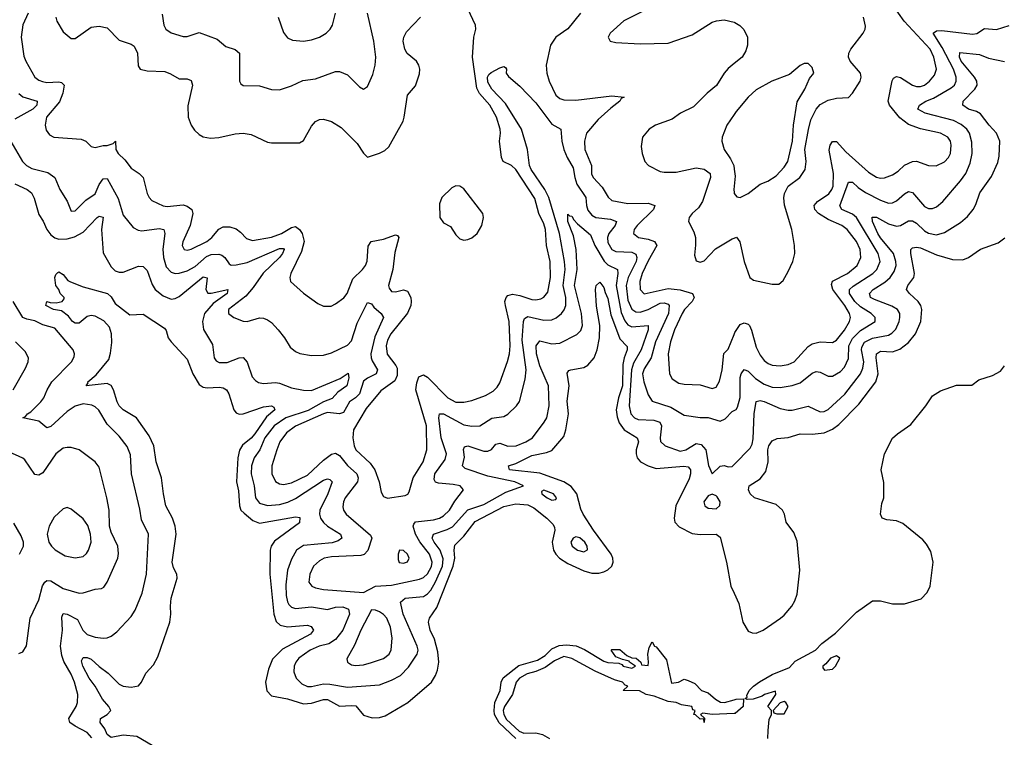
# Model space of a CAD drawing. Header units: inches. Extents: x 1694797 to 1849917, y 907313 to 1017959.
# Tile 783 of 834: x 1836434 to 1841348, y 974116 to 977697. Entities that reach past the tile are written whole.
import ezdxf

# ---------------------------------------------------------------- set-up
doc = ezdxf.new("R2010")
doc.units = ezdxf.units.IN
doc.header["$MEASUREMENT"] = 0
doc.layers.add('B8937', color=7, linetype='Continuous')
doc.layers.add('B8947', color=7, linetype='Continuous')

msp = doc.modelspace()

# ---------------------------------------------------------------- linework, layer by layer
at = {"layer": 'B8937', "color": 5}
for points, elevation in [([(1836476.7, 977730), (1836450, 977671.6), (1836440.8, 977610), (1836455.1, 977515.1), (1836464.3, 977490), (1836510, 977410.2), (1836530, 977395.1), (1836548.2, 977388.2), (1836570, 977384.3), (1836630, 977386.9), (1836643.2, 977383.2), (1836655, 977370), (1836649.3, 977330), (1836632.3, 977287.7), (1836567.6, 977210), (1836560.7, 977170), (1836566.3, 977146.3), (1836582, 977122), (1836604, 977110), (1836741.3, 977101.3), (1836763.7, 977090), (1836790, 977064.2), (1836810, 977059), (1836850, 977068.8), (1836871, 977069), (1836901.2, 977078.8), (1836912, 977090), (1836913.4, 977050), (1836925.2, 977030), (1836958.2, 976998.2), (1836990, 976955.6), (1837030.3, 976930), (1837049.5, 976909.5), (1837070.2, 976830), (1837079.7, 976810), (1837093.9, 976793.9), (1837150, 976767.6), (1837170, 976765.2), (1837250, 976772.2), (1837270, 976766), (1837292.9, 976750), (1837298, 976730), (1837285.4, 976670), (1837248.6, 976588.6), (1837245.1, 976570), (1837255.5, 976550), (1837270, 976546), (1837290, 976551.7), (1837368.7, 976590), (1837393.2, 976610), (1837428.4, 976651.6), (1837450, 976662.7), (1837483.2, 976663.2), (1837513.9, 976653.9), (1837536.7, 976636.7), (1837565.3, 976605.3), (1837595.6, 976595.6), (1837690, 976611), (1837741.1, 976630), (1837790, 976660.1), (1837810, 976664.3), (1837830, 976650.2), (1837844, 976630), (1837852.9, 976590), (1837840.2, 976539.8), (1837788, 976430), (1837782.3, 976410), (1837785.3, 976390), (1837850, 976332.9), (1837921.2, 976281.2), (1837950, 976267.9), (1837987.8, 976267.8), (1838010, 976278.2), (1838051, 976309), (1838068.7, 976330), (1838095.9, 976404.1), (1838145, 976450), (1838159.6, 976470), (1838167.6, 976492.4), (1838173.1, 976566.9), (1838188.7, 976590), (1838250, 976601), (1838310, 976622.8), (1838319.4, 976619.4), (1838326.3, 976610), (1838305.6, 976534.4), (1838295.7, 976450), (1838275, 976370), (1838277.2, 976357.2), (1838290, 976340.9), (1838310, 976339.5), (1838350, 976348.8), (1838370, 976341.6), (1838385.7, 976310), (1838388.5, 976290), (1838386.9, 976270), (1838370, 976232.5), (1838286.3, 976130), (1838270, 976098.2), (1838262.7, 976070), (1838267.4, 976027.4), (1838311.4, 975971.5), (1838317.3, 975957.3), (1838318.7, 975921.3), (1838305.8, 975894.2), (1838235.6, 975844.4), (1838163.1, 975756.9), (1838099.7, 975650), (1838096.3, 975610), (1838102.5, 975570), (1838111.7, 975550), (1838183.8, 975483.8), (1838207.2, 975450), (1838228.1, 975390), (1838238.7, 975338.7), (1838250, 975318), (1838270, 975308.7), (1838357.1, 975322.9), (1838371.4, 975328.6), (1838378.6, 975341.4), (1838397.5, 975410), (1838446.9, 975490), (1838465.9, 975550), (1838463.7, 975670), (1838411.4, 975850), (1838415.3, 975884.7), (1838426.2, 975913.8), (1838450, 975924.3), (1838470, 975912.7), (1838570, 975809.1), (1838610, 975788.2), (1838650, 975788), (1838690, 975795.8), (1838758.8, 975821.2), (1838797.1, 975842.9), (1838817.3, 975862.7), (1838830, 975885.3), (1838869.1, 975990.9), (1838878.6, 976030), (1838881.6, 976070), (1838877.2, 976190), (1838857.9, 976270), (1838855.4, 976290), (1838861.3, 976310), (1838870, 976319.8), (1838892.9, 976327.1), (1838930, 976320.7), (1838990, 976299.9), (1839010, 976298.5), (1839035.7, 976304.3), (1839050, 976311.9), (1839070, 976337.4), (1839082.6, 976410), (1839080.8, 976490), (1839064.1, 976570), (1839058.1, 976650), (1839050, 976677.7), (1839025, 976730), (1839005.2, 976805.2), (1838910, 976949.3), (1838889.3, 976969.3), (1838846.9, 976990), (1838838.1, 977010), (1838828.2, 977090), (1838834.2, 977130), (1838832.3, 977150), (1838813.4, 977210), (1838779.9, 977270), (1838728.8, 977328.8), (1838715.4, 977355.4), (1838693.7, 977510), (1838701.4, 977610), (1838710.3, 977650), (1838708.5, 977670), (1838671.3, 977751.3)], 580), ([(1839565.2, 977750), (1839450, 977691.1), (1839381.7, 977630), (1839370.4, 977610), (1839380.7, 977590), (1839410, 977583.2), (1839530, 977576.8), (1839670, 977580.6), (1839790, 977621.3), (1839890, 977683.9), (1839911.7, 977691.7), (1839950, 977696.5), (1840000, 977684)], 620), ([(1836613.8, 977710), (1836619.3, 977690), (1836650, 977636.5), (1836690, 977603.2), (1836710, 977603.2), (1836790, 977659), (1836830, 977664.1), (1836870, 977656.6), (1836930, 977595.5), (1836990, 977575.4), (1837005.1, 977565.1), (1837022.6, 977530), (1837026, 977466), (1837034.8, 977450), (1837070, 977441.2), (1837157.9, 977437.9), (1837187.2, 977427.2), (1837230, 977402.4), (1837270, 977401.3), (1837290, 977394), (1837295.8, 977370), (1837273.7, 977266.4), (1837275, 977210), (1837290.1, 977170.1), (1837306.3, 977146.3), (1837330, 977123.6), (1837350, 977112.4), (1837385.6, 977105.6), (1837428.4, 977108.4), (1837510, 977127), (1837550, 977131.2), (1837590, 977124.4), (1837670, 977086), (1837690, 977081.7), (1837830, 977081.7), (1837850, 977094.9), (1837890, 977166.3), (1837910, 977189.2), (1837930, 977199.3), (1837950, 977200.2), (1837990, 977189.2), (1838038.9, 977158.9), (1838118.3, 977078.3), (1838150, 977030.7), (1838170, 977010.7), (1838230, 977030.4), (1838256.3, 977043.7), (1838276.8, 977063.2), (1838347.1, 977190), (1838353.6, 977210), (1838370, 977321), (1838410, 977366.8), (1838430, 977426), (1838431.8, 977450), (1838426.6, 977470), (1838414.3, 977490), (1838367.5, 977527.5), (1838355.4, 977550), (1838348.5, 977590), (1838351.6, 977610), (1838364.3, 977635.7), (1838434.8, 977710)], 620), ([(1837144.8, 977724.8), (1837153.2, 977670), (1837162.9, 977650), (1837190, 977631.9), (1837250, 977612.8), (1837270, 977612.7), (1837330, 977633.2), (1837420, 977600), (1837462.7, 977562.7), (1837508.5, 977548.5), (1837530.2, 977530.2), (1837530.4, 977390.4), (1837537.1, 977377.1), (1837550, 977368.5), (1837630, 977366.7), (1837690, 977348.9), (1837730, 977346.3), (1837790, 977366.7), (1837846.3, 977393.7), (1837910, 977401.3), (1838010, 977439), (1838030, 977438.3), (1838070, 977421.1), (1838130, 977362), (1838150, 977350.7), (1838170, 977364), (1838196.6, 977423.4), (1838208, 977470), (1838211.4, 977510), (1838202.2, 977590), (1838169.1, 977730)], 640), ([(1837724.2, 977710), (1837750, 977633.4), (1837770, 977605.7), (1837795.5, 977595.5), (1837850, 977589.2), (1837890, 977596.5), (1837930, 977610.2), (1837964.2, 977630), (1837983.5, 977650), (1837995.1, 977670), (1838009.8, 977730)], 660), ([(1839233.3, 977730), (1839170, 977652.2), (1839110.1, 977609.9), (1839082.5, 977570), (1839061.5, 977470), (1839065.1, 977430), (1839077.1, 977390), (1839110, 977320.7), (1839130, 977303.9), (1839150, 977297), (1839210, 977295.7), (1839390, 977317), (1839450.4, 977310), (1839436.7, 977303.3), (1839428.7, 977290), (1839384, 977256), (1839321.7, 977198.3), (1839262.2, 977130), (1839252.2, 977090), (1839255.2, 977050), (1839287.6, 976970), (1839288.4, 976928.4), (1839296.1, 976910), (1839341.4, 976861.4), (1839370.5, 976810.5), (1839390, 976794.6), (1839470, 976779.5), (1839570, 976781.1), (1839604.2, 976770), (1839597.4, 976750), (1839516.4, 976670), (1839501.6, 976650), (1839497.8, 976630), (1839522, 976610), (1839570, 976601.8), (1839602.7, 976590), (1839613.6, 976570), (1839570, 976493.5), (1839541.3, 976430), (1839528.9, 976390), (1839530.1, 976350.1), (1839550, 976329.4), (1839670, 976355.4), (1839730, 976349.1), (1839791.6, 976330), (1839800.1, 976310), (1839789.6, 976290), (1839751.6, 976250), (1839739.9, 976230), (1839702.5, 976150), (1839682.2, 976090), (1839671.3, 976030), (1839677.5, 975930), (1839690, 975905.2), (1839723.6, 975883.6), (1839750, 975877.8), (1839830, 975874), (1839890, 975856.2), (1839910, 975862.7), (1839926.3, 975893.7), (1839940.7, 975950), (1839948.3, 976031.7), (1839970, 976053.4), (1840000, 976126)], 580), ([(1836390, 977088.4), (1836448.3, 976990), (1836468.5, 976968.5), (1836494.4, 976954.4), (1836574.9, 976934.9), (1836609.2, 976910), (1836633.4, 976850), (1836671, 976791), (1836690, 976741.3), (1836710, 976743.2), (1836764.5, 976795.5), (1836810, 976827.7), (1836830, 976874), (1836850, 976903.6), (1836870, 976903.7), (1836924.7, 976804.7), (1836950, 976720.9), (1837000.3, 976660.3), (1837025.8, 976645.8), (1837042.9, 976642.9), (1837130, 976655.1), (1837152.6, 976650), (1837157.8, 976630), (1837148.4, 976551.6), (1837150.9, 976510), (1837164.3, 976464.3), (1837190, 976436.6), (1837210, 976430.7), (1837230, 976431.7), (1837270, 976443.3), (1837310, 976465.8), (1837365.6, 976514.4), (1837390, 976524.5), (1837427.3, 976527.3), (1837442.4, 976522.4), (1837458.3, 976510), (1837478.6, 976478.6), (1837490, 976472.4), (1837513.5, 976473.5), (1837570, 976485.4), (1837730, 976554.5), (1837750, 976555.6), (1837753.9, 976550), (1837746.3, 976530), (1837731.4, 976510), (1837648.5, 976431.5), (1837599.5, 976360.5), (1837562.8, 976317.2), (1837475.8, 976250), (1837476, 976230), (1837502.4, 976210), (1837550, 976192.3), (1837570, 976190.2), (1837630, 976209.2), (1837650, 976208.1), (1837670, 976199.1), (1837690, 976185.5), (1837723.6, 976150), (1837755.3, 976110), (1837783.2, 976063.2), (1837810, 976040.3), (1837831.5, 976031.5), (1837890, 976021.7), (1837950, 976022.7), (1837990, 976035.2), (1838070, 976072.6), (1838090, 976094.9), (1838117.6, 976182.4), (1838170, 976284.9), (1838190, 976278.4), (1838201.8, 976261.8), (1838238.3, 976230), (1838249.2, 976210), (1838206.3, 976113.7), (1838187.3, 976030), (1838187.7, 976010), (1838193.8, 975993.8), (1838220.4, 975950), (1838212.6, 975930), (1838170, 975908), (1838150, 975892.3), (1838129.6, 975830), (1838110.3, 975809.7), (1838080.4, 975790), (1838050, 975735.8), (1838030, 975729.6), (1837970, 975735.8), (1837950, 975730.3), (1837811.1, 975668.9), (1837764.9, 975635.1), (1837732.9, 975590), (1837716.8, 975550), (1837692.9, 975470), (1837693.1, 975430), (1837710, 975391.6), (1837730, 975379.8), (1837750, 975377.3), (1837790, 975384.8), (1837870, 975423.4), (1837950, 975498.2), (1837990, 975528.1), (1838010, 975533.3), (1838030, 975522.4), (1838070, 975471.8), (1838117.4, 975430), (1838123.4, 975410), (1838119.6, 975390), (1838058.4, 975310), (1838049.5, 975290), (1838046.4, 975266.4), (1838049.4, 975250), (1838062.6, 975230), (1838184.9, 975124.9), (1838190.8, 975110), (1838172.3, 975047.7), (1838152.9, 975027.1), (1838137.1, 975022.9), (1837990, 975017.1), (1837953.7, 975010), (1837930, 974997), (1837900.9, 974970), (1837881.9, 974930), (1837877.2, 974890), (1837891.8, 974870), (1837910, 974861.6), (1837950, 974853.6), (1838150, 974838.9), (1838209.3, 974870.7), (1838290, 974875.5), (1838430, 974904.7), (1838450, 974913.6), (1838470, 974931.2), (1838490, 974968.6), (1838493.1, 974990), (1838480.1, 975030), (1838431.6, 975091.6), (1838409.6, 975130), (1838397.4, 975170), (1838400.9, 975179.1), (1838410, 975190.9), (1838499.8, 975200.2), (1838530, 975209.3), (1838550, 975220.8), (1838579.4, 975250), (1838605.8, 975294.2), (1838648.2, 975350), (1838631.6, 975370), (1838597.8, 975377.8), (1838524, 975384), (1838508.9, 975388.9), (1838502.5, 975402.5), (1838506.2, 975430), (1838557.8, 975502.2), (1838564.8, 975530), (1838537.9, 975610), (1838525.6, 975710), (1838529.8, 975730), (1838550, 975729.4), (1838650, 975675.1), (1838690, 975667.8), (1838730, 975670.8), (1838790, 975709), (1838850, 975716), (1838870, 975729.1), (1838912.9, 975770), (1838928.2, 975791.8), (1838957.5, 975902.5), (1838961, 975950), (1838942.1, 976097.9), (1838948.7, 976191.3), (1838953.6, 976206.4), (1838970, 976215), (1839050, 976198.1), (1839090, 976199.1), (1839111.3, 976208.7), (1839138.8, 976230), (1839151.7, 976248.3), (1839159, 976270), (1839159.9, 976310), (1839146.5, 976370), (1839155.7, 976450), (1839152.7, 976490), (1839127.7, 976630), (1839074.6, 976810), (1839055.4, 976850), (1838987.5, 976950), (1838978.7, 976970), (1838968.7, 977048.7), (1838937.7, 977150), (1838859.2, 977279.2), (1838790.7, 977350), (1838770, 977384.7), (1838768.5, 977410), (1838776, 977424), (1838786.3, 977433.7), (1838830, 977456.5), (1838850, 977463), (1838858.7, 977458.7), (1838863, 977450), (1838862.4, 977430), (1838873, 977413), (1838930, 977365.3), (1839010, 977281.3), (1839090, 977174.9), (1839134.6, 977150), (1839139.5, 977090), (1839149.5, 977050), (1839166.4, 977010), (1839197, 976957), (1839203.9, 976910), (1839215.4, 976875.4), (1839259.5, 976810), (1839262.2, 976770), (1839270, 976745.6), (1839290, 976721), (1839310, 976709.6), (1839382.2, 976702.2), (1839412.1, 976690), (1839406.8, 976670), (1839374.5, 976630), (1839367.4, 976610), (1839370, 976584.9), (1839389.6, 976550), (1839410, 976539.6), (1839490, 976536), (1839510, 976526.5), (1839515, 976510), (1839511, 976490), (1839471.5, 976410), (1839461.4, 976370), (1839470, 976298), (1839490, 976252.3), (1839510, 976238.9), (1839530, 976237), (1839570, 976250.7), (1839630, 976282.2), (1839650, 976284.3), (1839670, 976277), (1839675.7, 976270), (1839671.9, 976230), (1839607.1, 976090), (1839586.2, 976010), (1839550, 975954.9), (1839543.1, 975930), (1839549, 975889), (1839570, 975824.4), (1839590, 975793), (1839683.3, 975763.3), (1839750, 975722.9), (1839830, 975710.9), (1839870, 975710.9), (1839930, 975693.5), (1839954.5, 975705.5), (1839990, 975742.3), (1840000, 975747.1)], 560), ([(1840000, 977477.9), (1839970, 977453.7), (1839950, 977429.8), (1839911.9, 977368.1), (1839866, 977330), (1839797.5, 977262.5), (1839731.3, 977230), (1839690, 977199.9), (1839607.4, 977170), (1839576.5, 977150), (1839541.8, 977110), (1839535.5, 977064.5), (1839541, 977030), (1839554.4, 976990), (1839571.6, 976970), (1839630, 976940.1), (1839650, 976935.4), (1839710, 976936.2), (1839810, 976956.9), (1839850.4, 976950.4), (1839879.8, 976930), (1839881.8, 976910), (1839842.3, 976790), (1839822.1, 976757.9), (1839790.9, 976730), (1839775.9, 976710), (1839772.3, 976690), (1839798, 976638), (1839806.2, 976610), (1839807.8, 976572.2), (1839802.4, 976522.4), (1839810, 976493.4), (1839830, 976486.5), (1839850, 976493.4), (1839907.4, 976552.6), (1839990, 976602.8), (1840000, 976606.7)], 620), ([(1836429.3, 977329.3), (1836450, 977312.8), (1836520.7, 977290), (1836518.9, 977270), (1836500.1, 977250), (1836410, 977199.9)], 560), ([(1840000, 977223.7), (1839964.2, 977170), (1839940.3, 977110), (1839938.7, 977090), (1839950.3, 977050), (1839982.4, 977002.4), (1839997.5, 976970), (1840000, 976950.6)], 640), ([(1836410, 976878.1), (1836471.4, 976850), (1836492.7, 976832.7), (1836505.6, 976805.6), (1836530, 976724), (1836550.9, 976690.9), (1836568.6, 976650), (1836590, 976623.8), (1836610, 976609.1), (1836630, 976602.2), (1836670, 976603.4), (1836707, 976613), (1836750, 976635.9), (1836821.1, 976710), (1836830, 976715.8), (1836850, 976712.2), (1836841.8, 976650), (1836850, 976532.7), (1836890, 976464.4), (1836910, 976443.8), (1836930, 976437), (1836950, 976437), (1837027, 976467), (1837050, 976464.5), (1837070, 976445.7), (1837094.6, 976374.6), (1837110.1, 976350.1), (1837150, 976318.2), (1837190, 976303), (1837210, 976305.1), (1837230, 976315.5), (1837350, 976414.4), (1837369.1, 976409.1), (1837363, 976350), (1837372.8, 976332.8), (1837390, 976332.4), (1837473.4, 976350), (1837470.1, 976330), (1837400.2, 976279.8), (1837356.6, 976230), (1837345.8, 976190), (1837350.6, 976150.6), (1837396.5, 976076.5), (1837405, 976010), (1837413.7, 975993.7), (1837430, 975986), (1837470, 975986.9), (1837530, 976009.1), (1837550, 976010.3), (1837568.5, 975988.5), (1837594.7, 975914.7), (1837610, 975896.5), (1837626.4, 975886.4), (1837650, 975882), (1837710, 975886.3), (1837730, 975883), (1837790, 975860.1), (1837850, 975848), (1837890, 975846.8), (1838033.6, 975906.4), (1838073.3, 975933.3), (1838077.4, 975910), (1838065.9, 975870), (1838021.9, 975838.1), (1837993.1, 975806.9), (1837950, 975790.6), (1837873.1, 975746.9), (1837761.8, 975710), (1837704.1, 975670), (1837657.6, 975610), (1837632.3, 975550), (1837604.2, 975510), (1837591.4, 975470), (1837589.7, 975430), (1837604.1, 975370), (1837610.2, 975310), (1837630, 975283.8), (1837670, 975273.1), (1837730, 975277.9), (1837771.6, 975288.4), (1837810, 975308.1), (1837950, 975398.1), (1837970, 975405.8), (1837982.4, 975402.4), (1837993, 975390), (1837971.6, 975330), (1837932.4, 975250), (1837929.6, 975230), (1837935, 975210), (1837950, 975187.1), (1837970, 975168.6), (1838034.5, 975130), (1838041.8, 975110), (1838023.8, 975096.2), (1837993.3, 975086.7), (1837850, 975073.1), (1837816.2, 975050), (1837790, 975005.1), (1837770.5, 974949.5), (1837762.7, 974877.3), (1837763.2, 974823.2), (1837770, 974791.7), (1837778, 974778), (1837790, 974765.5), (1837810, 974758.4), (1837890, 974767.4), (1837970, 974753.7), (1838010, 974764.7), (1838046.7, 974766.7), (1838074.6, 974754.6), (1838079.6, 974730), (1838047.1, 974650), (1838010, 974604.4), (1837977.5, 974582.5), (1837928, 974570), (1837883.2, 974550), (1837826.7, 974510), (1837811.5, 974490), (1837803.7, 974470), (1837802.3, 974442.3), (1837813.8, 974410), (1837842, 974382), (1837870, 974369), (1837890, 974368.6), (1837950, 974382.9), (1837981.4, 974381.4), (1838070, 974365.4), (1838230, 974377.6), (1838290, 974400.1), (1838335.2, 974424.8), (1838374, 974466), (1838418.2, 974530), (1838422.2, 974550), (1838418.5, 974570), (1838348.4, 974730), (1838333.8, 974790), (1838357.6, 974810), (1838450, 974817.8), (1838470, 974831.6), (1838485.6, 974850), (1838510, 974891.3), (1838543.7, 974970), (1838546.9, 975006.9), (1838532.9, 975050), (1838502.4, 975090), (1838493.2, 975110), (1838499.4, 975130), (1838567.9, 975152.1), (1838594.1, 975165.9), (1838670, 975250.9), (1838750, 975277.3), (1838860.9, 975339.1), (1838949.3, 975370), (1838905.6, 975390), (1838770, 975419.3), (1838657.1, 975457.1), (1838644.3, 975470), (1838653.4, 975513.4), (1838648.7, 975551.3), (1838654, 975566), (1838670, 975570.6), (1838750, 975543.9), (1838770, 975543.1), (1838788.1, 975551.9), (1838810, 975578.6), (1838830, 975583.7), (1838870, 975567.9), (1838911.1, 975570), (1838959.7, 975590), (1838992.8, 975610), (1839052.4, 975687.6), (1839064.5, 975710), (1839075.9, 975770), (1839074.1, 975870), (1839029.4, 975969.4), (1839013.5, 976030), (1839011.4, 976070), (1839030, 976094.3), (1839090, 976080.1), (1839130, 976083.2), (1839214.8, 976125.2), (1839234.5, 976145.5), (1839242.7, 976170), (1839237.3, 976230), (1839203.6, 976370), (1839215.6, 976450), (1839210.7, 976550), (1839197.6, 976617.6), (1839169.6, 976690), (1839170, 976726.8), (1839178.4, 976718.4), (1839190, 976716.1), (1839198.9, 976698.9), (1839218.1, 976678.1), (1839282.9, 976622.9), (1839304.4, 976570), (1839351.6, 976491.6), (1839370, 976473.8), (1839418.1, 976450), (1839419.5, 976430), (1839410.5, 976370), (1839436.3, 976236.3), (1839454.2, 976194.2), (1839470, 976174.1), (1839490, 976164.2), (1839570.1, 976170), (1839571.3, 976150), (1839535.4, 976050), (1839497.9, 975982), (1839487.7, 975950), (1839475.2, 975770), (1839484.1, 975730), (1839502, 975710), (1839521.2, 975701.2), (1839598.9, 975698.9), (1839628.6, 975688.6), (1839638, 975670), (1839630.1, 975610), (1839632.4, 975592.4), (1839655.3, 975570), (1839730, 975544), (1839758.3, 975550), (1839810, 975581.1), (1839836.1, 975576.1), (1839858.6, 975550), (1839872.5, 975472.5), (1839890, 975431), (1839930, 975468.2), (1839950, 975471.8), (1839970, 975465.3), (1839990, 975467.2), (1840000, 975477.4)], 540), ([(1840000, 976866.9), (1839998.4, 976850), (1840000, 976834.7)], 640), ([(1837094.5, 974074.5), (1837018.9, 974118.9), (1836950, 974126.4), (1836890, 974115.3), (1836870, 974129.8), (1836858.5, 974158.5), (1836836.3, 974190), (1836836.8, 974210), (1836869.9, 974230.1), (1836888.7, 974250), (1836878.1, 974270), (1836846.4, 974306.4), (1836811, 974371), (1836780.4, 974410), (1836749.3, 974470), (1836742.5, 974497.5), (1836750, 974513.1), (1836770, 974514.7), (1836790, 974505.9), (1836830, 974469), (1836876, 974436), (1836930, 974381.6), (1836950, 974371.5), (1836990, 974365.5), (1837027.6, 974372.4), (1837041.3, 974390), (1837064.2, 974435.8), (1837102.5, 974477.5), (1837122.6, 974517.4), (1837182.6, 974690), (1837188.3, 974730), (1837186, 974770), (1837189.8, 974810), (1837219.8, 974910), (1837217.8, 974930), (1837201.5, 974961.5), (1837194.3, 974990), (1837215.4, 975130), (1837210.4, 975170), (1837196.7, 975210), (1837164, 975270), (1837151, 975330), (1837142.1, 975410), (1837115, 975490), (1837103.1, 975570), (1837079.8, 975619.8), (1837016.8, 975710), (1836950.5, 975750), (1836930.8, 975770), (1836920.3, 975790), (1836902.6, 975850), (1836890, 975872.1), (1836870, 975880.7), (1836765.1, 975870), (1836776.1, 975883.9), (1836774.7, 975890), (1836815, 975925), (1836878.8, 976001.2), (1836887.5, 976032.5), (1836894.1, 976085.9), (1836892.4, 976130), (1836882.3, 976162.3), (1836854.5, 976194.5), (1836810, 976218.2), (1836790, 976220.4), (1836770, 976215.1), (1836730, 976182.8), (1836710, 976182.4), (1836698, 976190), (1836677.6, 976217.6), (1836643.3, 976243.3), (1836602, 976250), (1836564, 976270), (1836568.7, 976291.3), (1836585.4, 976285.4), (1836616.5, 976283.5), (1836646, 976290), (1836655.3, 976304.7), (1836655.3, 976310), (1836635.3, 976330), (1836628.7, 976350), (1836614, 976370), (1836608.7, 976410), (1836614.6, 976425.4), (1836624.7, 976435.3), (1836630, 976438), (1836650, 976426), (1836674.6, 976394.6), (1836688.2, 976388.2), (1836750, 976363), (1836872, 976330), (1836890, 976313.4), (1836910, 976281.3), (1836984.2, 976224.2), (1837050, 976227.2), (1837156.9, 976156.9), (1837165.1, 976145.1), (1837175.6, 976110), (1837189.2, 976090), (1837270, 976002.6), (1837297.6, 975930), (1837330, 975877.1), (1837350, 975863.3), (1837370, 975858.9), (1837430, 975863.7), (1837450, 975860.2), (1837466.3, 975850), (1837477.6, 975830), (1837502.9, 975750), (1837514.3, 975734.3), (1837530, 975727.8), (1837550, 975729.5), (1837650, 975764.4), (1837690, 975770.6), (1837703, 975763), (1837708, 975750), (1837665.7, 975714.3), (1837607.2, 975630), (1837590, 975609.1), (1837546.7, 975573.3), (1837531.3, 975548.7), (1837522.5, 975510), (1837516.4, 975390), (1837525.3, 975345.3), (1837531.6, 975271.6), (1837537.8, 975250), (1837553.5, 975233.5), (1837597.6, 975197.6), (1837630, 975183.6), (1837810, 975216.3), (1837832.5, 975212.5), (1837830, 975186), (1837706.3, 975093.7), (1837688.3, 975070), (1837683.5, 975050), (1837682.5, 974930), (1837702.3, 974730), (1837714, 974694), (1837734.5, 974674.5), (1837770, 974666.7), (1837870, 974675), (1837888.1, 974668.1), (1837901.1, 974650), (1837885.8, 974630), (1837745.1, 974554.9), (1837695.1, 974504.9), (1837675, 974455), (1837661.4, 974390), (1837667.4, 974347.4), (1837690, 974322.7), (1837770, 974307.2), (1837850, 974282.5), (1837890, 974285.9), (1837950, 974304.9), (1837970, 974304.4), (1838030, 974271.1), (1838090, 974275), (1838112, 974272), (1838150, 974226.4), (1838193.5, 974213.5), (1838230, 974214.3), (1838257.5, 974222.5), (1838371, 974290), (1838490, 974391.3), (1838510, 974424.6), (1838518.9, 974450), (1838526.5, 974490), (1838521.7, 974541.7), (1838504.7, 974604.7), (1838483, 974650), (1838475, 974690), (1838479.4, 974710), (1838516, 974764), (1838597.6, 974970), (1838606.3, 975010), (1838602.3, 975050), (1838605.4, 975074.6), (1838650, 975119.8), (1838707.3, 975192.7), (1838850, 975267.5), (1838910, 975280.9), (1838970, 975276.2), (1839000.2, 975260.2), (1839064.5, 975210), (1839097, 975177), (1839102.7, 975162.7), (1839104.5, 975150), (1839092.3, 975090), (1839097.5, 975050), (1839109.3, 975029.3), (1839128.5, 975010), (1839170, 974983.2), (1839250, 974946.5), (1839290, 974935), (1839325.3, 974934.7), (1839350, 974940.6), (1839370, 974951.8), (1839388.7, 974970), (1839396.3, 974990), (1839395.1, 975010), (1839386.5, 975030), (1839297.5, 975150), (1839245.8, 975230), (1839234.7, 975254.7), (1839215.1, 975330), (1839187.1, 975367.1), (1839149.9, 975390), (1839030, 975433.2), (1838878.9, 975450), (1838873.3, 975470), (1838910, 975481.5), (1838990, 975521.6), (1839063.7, 975536.3), (1839090, 975546.9), (1839150, 975616.1), (1839160.6, 975650), (1839172.3, 975730), (1839167, 975793), (1839176.4, 975870), (1839166.4, 975933.6), (1839174.6, 975945.4), (1839184.5, 975950), (1839250, 975960.7), (1839270, 975972.9), (1839301.5, 976010), (1839316.7, 976050), (1839327.8, 976110), (1839329.9, 976170), (1839312.9, 976267.1), (1839307.8, 976350), (1839311.8, 976370), (1839330, 976386.4), (1839350, 976360.4), (1839355.6, 976335.6), (1839370, 976306), (1839384.1, 976224.1), (1839421.9, 976121.9), (1839430, 976105), (1839465.8, 976065.8), (1839465.5, 976050), (1839450.4, 976009.6), (1839443.8, 975976.2), (1839442.1, 975870), (1839422.1, 975810), (1839411.4, 975750), (1839415.2, 975715.2), (1839425.6, 975685.6), (1839450.6, 975650.6), (1839516.3, 975610), (1839521.7, 975590), (1839510.7, 975550), (1839510.1, 975530), (1839516.1, 975510), (1839532.1, 975490), (1839570.1, 975470.1), (1839610, 975457.5), (1839748.2, 975468.2), (1839770, 975464.8), (1839777.7, 975457.7), (1839782.3, 975450), (1839782, 975430), (1839775.2, 975404.8), (1839709, 975270), (1839701.2, 975210), (1839704.5, 975190), (1839726.2, 975166.2), (1839790, 975133.3), (1839830, 975127.4), (1839909.5, 975129.5), (1839930, 975115.2), (1839962.2, 974990), (1839982.8, 974870), (1840000, 974834.2)], 520), ([(1836793.5, 974113.5), (1836770, 974139.2), (1836710, 974171.2), (1836684.5, 974190), (1836679.1, 974210), (1836715.8, 974270), (1836722.9, 974290), (1836724.2, 974330), (1836707.9, 974390), (1836690.5, 974430), (1836653.7, 974493.7), (1836643.9, 974523.9), (1836636.9, 974570), (1836647.5, 974650), (1836644.3, 974715.7), (1836650, 974732.9), (1836670, 974730.9), (1836723, 974703), (1836748.9, 974650), (1836770, 974629.4), (1836810, 974615.2), (1836849.8, 974610.2), (1836870, 974612.4), (1836890, 974620.2), (1836917.9, 974642.1), (1836990, 974717.7), (1837010.4, 974749.6), (1837044.4, 974835.6), (1837067.4, 974930), (1837076.5, 975130), (1837041.1, 975201), (1837034.1, 975254.1), (1836991.8, 975430), (1836986.1, 975526.1), (1836970, 975566.6), (1836930, 975619.1), (1836870, 975678), (1836828.3, 975748.3), (1836810, 975765.7), (1836793.2, 975773.2), (1836750, 975779.1), (1836710, 975767.5), (1836670, 975741.3), (1836590, 975666.5), (1836570, 975659.8), (1836530, 975693), (1836449.6, 975710), (1836463.5, 975716.5), (1836473.3, 975730), (1836490, 975740.1), (1836539.2, 975790), (1836554.9, 975810), (1836570.7, 975850), (1836593.5, 975890), (1836691.9, 975990), (1836705, 976015), (1836706.8, 976030), (1836700.8, 976050), (1836610, 976157.9), (1836550, 976174.5), (1836510, 976194.6), (1836470, 976202.3), (1836450, 976210.9), (1836401.2, 976290)], 540), ([(1836401, 975850), (1836462.3, 975957.7), (1836476.1, 975990), (1836477.2, 976010), (1836461.1, 976041.1), (1836412.6, 976090)], 560), ([(1836430, 974534.4), (1836450, 974541.6), (1836467.6, 974572.4), (1836486.6, 974710), (1836530, 974801.6), (1836548.4, 974871.6), (1836559.2, 974890), (1836570, 974897.4), (1836590, 974895.9), (1836650, 974858.9), (1836730, 974835.4), (1836750, 974836.9), (1836810, 974854.6), (1836842.4, 974857.6), (1836854.5, 974865.5), (1836869.8, 974890.2), (1836922.9, 975010), (1836927.1, 975032.9), (1836923.7, 975070), (1836890, 975139.7), (1836881.7, 975170), (1836881, 975250), (1836869, 975310), (1836830, 975463.7), (1836810, 975489.7), (1836730, 975549.8), (1836690, 975562.4), (1836670, 975562.4), (1836650, 975557.8), (1836613.4, 975530), (1836550, 975436.3), (1836530, 975423.5), (1836510, 975427.3), (1836459.6, 975499.6), (1836448.7, 975508.7), (1836379.8, 975539.8)], 560), ([(1836432.6, 975030), (1836452.8, 975070), (1836453, 975090), (1836441.8, 975121.8), (1836404, 975184)], 580), ([(1838909.8, 974110), (1838827.7, 974187.7), (1838803.5, 974230), (1838801.6, 974250), (1838806.2, 974290), (1838831.3, 974348.7), (1838836.8, 974390), (1838847.1, 974412.9), (1838926, 974474), (1839018.7, 974501.3), (1839056.2, 974523.8), (1839090, 974557.6), (1839125.7, 974574.3), (1839162.6, 974577.4), (1839211.5, 974571.5), (1839253.3, 974553.3), (1839350, 974494.9), (1839370, 974488.9), (1839424.9, 974484.9), (1839439.1, 974479.1), (1839446, 974470), (1839490, 974461), (1839508, 974470), (1839478, 974490), (1839476.4, 974496.4), (1839443.1, 974503.1), (1839410, 974518), (1839386, 974550), (1839390, 974554), (1839430, 974554), (1839463.6, 974523.6), (1839490, 974512), (1839510.9, 974510.9), (1839534, 974490), (1839538, 974478), (1839570, 974474), (1839573.2, 974490), (1839568.7, 974530), (1839576.5, 974563.5), (1839590, 974592), (1839602, 974570), (1839610, 974566.8), (1839661.7, 974501.7), (1839686.6, 974386.6), (1839722, 974390), (1839750, 974406), (1839770, 974399.1), (1839803.4, 974383.4), (1839836.3, 974350), (1839870, 974337.7), (1839906.2, 974306.2), (1839931.3, 974291.3), (1839951.3, 974288.7), (1840000, 974302.7)], 480), ([(1840000, 974234.9), (1839889.4, 974229.4), (1839844, 974236), (1839832, 974230), (1839851.1, 974211.1), (1839850, 974189.4), (1839848, 974208), (1839830, 974206), (1839807.6, 974227.6), (1839798, 974230), (1839806, 974250), (1839792.9, 974252.9), (1839788.7, 974270), (1839737.2, 974277.2), (1839709.7, 974289.7), (1839670, 974295.1), (1839601, 974321), (1839561.2, 974330), (1839527.2, 974347.2), (1839446, 974350), (1839468.7, 974370), (1839455.9, 974375.9), (1839442.7, 974390), (1839402.8, 974402.8), (1839306.3, 974446.3), (1839190.5, 974509.5), (1839150, 974518.2), (1839102.8, 974497.2), (1839056.1, 974463.9), (1839010, 974443.5), (1838967.2, 974432.8), (1838928.6, 974411.4), (1838911.3, 974390), (1838893.6, 974330), (1838854.2, 974270), (1838846.9, 974250), (1838851.1, 974230), (1838864.4, 974204.4), (1838926.3, 974146.3), (1838950, 974136.3), (1839010, 974138.2), (1839043, 974130), (1839077.6, 974110)], 480)]:
    msp.add_lwpolyline(points, dxfattribs=dict(at, elevation=elevation))
for points, elevation in [([(1838610, 976867.6), (1838590, 976858.4), (1838540.3, 976810), (1838530, 976778), (1838530.3, 976710), (1838550, 976682.4), (1838584.8, 976664.8), (1838610, 976624), (1838630, 976603.8), (1838650, 976597.1), (1838670, 976599.3), (1838690, 976608.2), (1838717, 976630), (1838740.9, 976670), (1838749.3, 976710), (1838746, 976730), (1838650, 976853.3), (1838630, 976866)], 620), ([(1839050.8, 975349.2), (1839038, 975342), (1839039.5, 975330), (1839066, 975310), (1839090, 975299), (1839110, 975302), (1839113.1, 975310), (1839098.9, 975330)], 540), ([(1839890, 975328.3), (1839870, 975321.1), (1839848.1, 975290), (1839854.4, 975270), (1839870, 975259.6), (1839910, 975256.5), (1839928.3, 975271.7), (1839929.7, 975290), (1839914.9, 975314.9), (1839910, 975321.3)], 540), ([(1836670, 975262.9), (1836650, 975256.2), (1836606.1, 975213.9), (1836580.3, 975170), (1836571.7, 975130), (1836579.5, 975090), (1836591.8, 975070), (1836611.7, 975051.7), (1836661.6, 975021.6), (1836710, 975011), (1836750, 975018.5), (1836767.2, 975032.8), (1836778, 975050), (1836790.4, 975089.6), (1836787.7, 975130), (1836773.3, 975173.3), (1836750, 975205.8), (1836690, 975254)], 580), ([(1839210, 975115.6), (1839197, 975110), (1839184.4, 975090), (1839191.3, 975070), (1839218, 975050), (1839250, 975041.5), (1839268.2, 975051.8), (1839266, 975070), (1839254.9, 975090), (1839230, 975111.8)], 540), ([(1838330, 975049.2), (1838323.1, 975030), (1838322.8, 975002.7), (1838328.5, 974988.5), (1838350, 974984.9), (1838370, 974990.7), (1838378.3, 975010), (1838369.5, 975030), (1838350, 975047.3)], 580), ([(1838190, 974752.6), (1838136, 974650), (1838105.2, 974574.8), (1838067.5, 974507.5), (1838070.4, 974490), (1838090, 974477.7), (1838110, 974473.2), (1838150, 974477), (1838190, 974488.9), (1838250, 974509.5), (1838277.7, 974530), (1838288.1, 974551.9), (1838293.6, 974610), (1838284.9, 974664.9), (1838266.8, 974710), (1838250, 974729), (1838230, 974741.8), (1838210, 974750.8)], 560)]:
    msp.add_lwpolyline(points, close=True, dxfattribs=dict(at, elevation=elevation))
at = {"layer": 'B8947', "color": 5}
for points, elevation in [([(1840000, 976126), (1840004.1, 976135.9), (1840030, 976175.3), (1840050, 976183.9), (1840070, 976178), (1840076.6, 976170), (1840087.1, 976147.1), (1840110, 976062.7), (1840130, 976022.4), (1840150, 975996.2), (1840170, 975980.6), (1840190, 975972.7), (1840230, 975969.5), (1840270, 975977), (1840299.2, 975990), (1840370, 976066), (1840390, 976080.1), (1840430, 976089), (1840490, 976085.7), (1840510, 976097.8), (1840550, 976148.3), (1840575, 976190), (1840579.9, 976210), (1840576.1, 976230), (1840552.6, 976270), (1840492.7, 976350), (1840485.4, 976374.6), (1840490, 976392.1), (1840565.6, 976430), (1840613.9, 976470), (1840632, 976510), (1840628.4, 976550), (1840609.9, 976590), (1840563.6, 976650), (1840536.8, 976670), (1840470, 976700.4), (1840420.7, 976730), (1840402.5, 976750), (1840398.8, 976770), (1840416.5, 976790), (1840471.8, 976828.2), (1840487.5, 976850), (1840493.4, 976866.6), (1840496.1, 976930), (1840474.1, 977045.9), (1840478.8, 977070), (1840490, 977088.4), (1840510, 977089.4), (1840558.1, 977038.1), (1840670, 976935.5), (1840710, 976910.8), (1840730, 976906.6), (1840750, 976907.2), (1840790, 976923.2), (1840818.4, 976941.6), (1840850, 976970.2), (1840890, 976989.3), (1840910.8, 976990.8), (1840970, 976969.3), (1841008.4, 976968.4), (1841050, 976986.8), (1841069.8, 977010), (1841079.2, 977030), (1841083.4, 977070), (1841079.1, 977090), (1841065.8, 977110), (1841030, 977131), (1840930, 977151.8), (1840870, 977174.1), (1840826.7, 977206.7), (1840774.6, 977270), (1840768.6, 977290), (1840788.2, 977391.8), (1840794.7, 977405.3), (1840810, 977413.9), (1840830, 977409), (1840890, 977370.6), (1840910, 977364.1), (1840930, 977364.1), (1840950, 977370.1), (1840975.4, 977390), (1840999.2, 977420.8), (1841009.3, 977450.7), (1840997.2, 977510), (1840977.9, 977550), (1840848.1, 977690), (1840792.2, 977770)], 580), ([(1840000, 976606.7), (1840010.9, 976610.9), (1840028.5, 976588.5), (1840049.5, 976489.5), (1840078.2, 976410), (1840097.2, 976397.2), (1840190, 976376.6), (1840223, 976377), (1840244.3, 976395.7), (1840270, 976440.3), (1840292.5, 976490), (1840302.8, 976530), (1840301.7, 976570), (1840287.3, 976650), (1840250.8, 976770.8), (1840247.5, 976807.5), (1840250.8, 976830), (1840270, 976866.2), (1840327.9, 976910), (1840353.8, 976950), (1840358.8, 976990), (1840353.5, 977050), (1840371, 977149), (1840383.4, 977196.6), (1840409, 977251), (1840430, 977274.2), (1840470, 977295), (1840510, 977306.1), (1840570, 977308.5), (1840589.9, 977330.2), (1840628.9, 977390), (1840633.6, 977410), (1840630.6, 977430), (1840579.4, 977490), (1840570.6, 977510.6), (1840573.1, 977530), (1840582.6, 977550), (1840643.7, 977630), (1840653.8, 977650), (1840655.4, 977664.6), (1840646, 977710)], 620), ([(1840000, 977684), (1840003.2, 977683.2), (1840028.2, 977668.2), (1840048.3, 977648.3), (1840065.8, 977610), (1840067.2, 977570), (1840059, 977541), (1840039.7, 977510), (1840000, 977477.9)], 620), ([(1840000, 975747.1), (1840010, 975752), (1840017.1, 975762.9), (1840029.3, 975810.7), (1840030, 975910.5), (1840035.6, 975930), (1840050, 975951.3), (1840070, 975943), (1840107, 975907), (1840150, 975877.6), (1840190, 975863.7), (1840230, 975862), (1840289, 975871), (1840330, 975884.3), (1840390, 975932.5), (1840410, 975941), (1840430, 975937.1), (1840470, 975917.5), (1840490, 975917.4), (1840530, 975940.9), (1840550, 975962.7), (1840570, 976005.3), (1840572.6, 976070), (1840590, 976105.4), (1840630, 976145.9), (1840703.8, 976190), (1840703.2, 976210), (1840684.5, 976230), (1840630, 976263.8), (1840603, 976290), (1840576.3, 976330), (1840575.7, 976350), (1840593.4, 976366.6), (1840692.3, 976430), (1840712.5, 976450), (1840729.4, 976490), (1840719.3, 976530), (1840611, 976710), (1840590, 976727.2), (1840537.2, 976750), (1840527.7, 976767.7), (1840570, 976886), (1840590, 976886.2), (1840619.2, 976859.2), (1840654.9, 976834.9), (1840730, 976795.5), (1840770, 976781.4), (1840790, 976783), (1840810, 976792.4), (1840850, 976827.6), (1840870, 976838.9), (1840890, 976834.4), (1840950, 976764.2), (1840970, 976754), (1840990, 976754.8), (1841010, 976763.8), (1841040.8, 976790), (1841130, 976892.1), (1841156.1, 976930), (1841178.3, 976981.7), (1841187.5, 977030), (1841186.3, 977086.3), (1841174.1, 977130), (1841160.5, 977150), (1841133.2, 977173.2), (1841094.2, 977194.2), (1840952.8, 977230), (1840916.9, 977250), (1840924.7, 977270), (1840956.2, 977290), (1840994.1, 977305.9), (1841083.8, 977356.2), (1841099.6, 977370), (1841108.2, 977390), (1841108.5, 977410), (1841094.6, 977450), (1841038.5, 977558.5), (1840992.7, 977630), (1841010, 977641.4), (1841037, 977643), (1841190, 977625), (1841211.5, 977628.5), (1841250, 977653), (1841310, 977647.6), (1841372.2, 977667.8)], 560), ([(1840000, 975477.4), (1840080.6, 975559.4), (1840090, 975578), (1840095.1, 975604.9), (1840099.5, 975730), (1840110, 975791.3), (1840130, 975796.2), (1840150, 975792), (1840230, 975756.6), (1840270, 975748.1), (1840290, 975748.8), (1840370, 975767.8), (1840430, 975739.4), (1840450, 975742.3), (1840470, 975752.4), (1840552, 975828), (1840630.4, 975930), (1840642.3, 975957.7), (1840646.7, 975990), (1840635.4, 976050), (1840636.7, 976063.3), (1840650, 976087.4), (1840690, 976107.8), (1840770, 976123.3), (1840787.5, 976132.5), (1840806.7, 976153.3), (1840823.4, 976190), (1840827.1, 976210), (1840826.1, 976230), (1840814.9, 976250), (1840787.6, 976267.6), (1840699.8, 976299.8), (1840680.7, 976310), (1840678.4, 976318.4), (1840676.3, 976330), (1840693.6, 976350), (1840752.6, 976387.4), (1840777.9, 976410), (1840799.2, 976440.8), (1840807.9, 976470), (1840807.7, 976490), (1840794.9, 976530), (1840730, 976607.9), (1840716.6, 976630), (1840690.9, 976689.1), (1840688.8, 976711.2), (1840710, 976711.2), (1840770, 976677.8), (1840810, 976666.5), (1840830, 976670.1), (1840870, 976693.4), (1840890, 976693.8), (1840910, 976681), (1840950, 976643.4), (1840970, 976632.3), (1841010, 976623.9), (1841050, 976634.3), (1841130, 976685), (1841164.5, 976715.5), (1841193, 976750), (1841205.9, 976774), (1841226.5, 976833.5), (1841284.8, 976915.2), (1841315.8, 976984.2), (1841323.3, 977016.7), (1841325.5, 977090), (1841309.8, 977130), (1841272.4, 977170), (1841230, 977226.6), (1841210, 977238.2), (1841170, 977250.6), (1841141.2, 977270), (1841142.2, 977290), (1841200.5, 977350), (1841213, 977370), (1841211.3, 977390), (1841199.9, 977410), (1841132.2, 977490), (1841124.1, 977510), (1841126.5, 977533.5), (1841223.9, 977523.9), (1841270, 977504.6), (1841350, 977488.4)], 540), ([(1840000, 976834.7), (1840000.5, 976830), (1840012.7, 976812.7), (1840030, 976809), (1840070, 976830.2), (1840130, 976876.9), (1840168.6, 976891.4), (1840210, 976918), (1840250, 976960.2), (1840267.2, 976990), (1840290.8, 977090), (1840296.6, 977170), (1840313.7, 977286.3), (1840352.1, 977350), (1840376, 977404), (1840398, 977430), (1840390, 977458), (1840370, 977478), (1840350, 977478), (1840330, 977468), (1840276.1, 977423.9), (1840187.7, 977390), (1840110, 977346.3), (1840070.4, 977310), (1840010, 977238.7), (1840000, 977223.7)], 640), ([(1840000, 976950.6), (1840004.6, 976915.4), (1840000, 976866.9)], 640), ([(1840000, 974834.2), (1840024, 974784), (1840042.8, 974690), (1840070, 974645.7), (1840090, 974637.3), (1840110, 974635.1), (1840144.7, 974650), (1840230.8, 974710), (1840250, 974724.8), (1840287.6, 974770), (1840303.1, 974796.9), (1840314.6, 974830), (1840327.3, 974950), (1840314.5, 975094.5), (1840297.6, 975137.6), (1840259.8, 975190), (1840251.5, 975230), (1840241.8, 975250), (1840210, 975278), (1840100.8, 975310), (1840079.8, 975330), (1840070.7, 975350), (1840075.3, 975370), (1840130, 975405.2), (1840157.5, 975442.5), (1840169.4, 975490), (1840168.6, 975550), (1840172.4, 975570), (1840190, 975595.8), (1840213.8, 975606.2), (1840270, 975612.2), (1840330, 975630.1), (1840390, 975628), (1840450, 975635.7), (1840490, 975653.6), (1840523.2, 975676.8), (1840622.5, 975777.5), (1840706.9, 975890), (1840718.9, 975930), (1840708.6, 976010), (1840710, 976030.2), (1840730, 976043.3), (1840790, 976040.1), (1840827.7, 976052.3), (1840870, 976085.6), (1840904.4, 976130), (1840931.6, 976190), (1840936.9, 976250), (1840931, 976270), (1840917.9, 976290), (1840874.6, 976330), (1840860.3, 976350), (1840866.2, 976370), (1840896.2, 976410), (1840900.5, 976430), (1840881.3, 976530), (1840882.5, 976550), (1840890, 976559.1), (1840910, 976562.3), (1840930, 976558.1), (1841010, 976523), (1841090, 976501), (1841142, 976498), (1841169.9, 976510.1), (1841230, 976551.9), (1841317.1, 976582.9), (1841351.8, 976608.2)], 520), ([(1840168.7, 974110), (1840168.9, 974148.9), (1840175.3, 974204.7), (1840186, 974230), (1840186, 974250), (1840168, 974270), (1840208.7, 974330), (1840206, 974346), (1840151.3, 974330), (1840139.6, 974320.4), (1840094.6, 974305.4), (1840064.5, 974304.5), (1840055.3, 974310), (1840064.8, 974315.2), (1840063.9, 974323.9), (1840075.3, 974350), (1840096.8, 974370), (1840126.8, 974393.2), (1840190, 974428.4), (1840275.5, 974464.5), (1840305, 974495), (1840406.3, 974550), (1840436.8, 974583.2), (1840505.4, 974634.6), (1840610, 974740.4), (1840690, 974797.3), (1840730, 974797.1), (1840790, 974782.3), (1840850, 974782), (1840933.9, 974806.1), (1840962.5, 974837.5), (1840977.9, 974870), (1840992.5, 974990), (1840982.2, 975042.2), (1840960, 975080), (1840941.5, 975101.5), (1840842.3, 975182.3), (1840810, 975196.5), (1840761.4, 975201.4), (1840738, 975210), (1840729.7, 975230), (1840737.6, 975282.4), (1840746.6, 975310), (1840746.8, 975386.8), (1840734.5, 975450), (1840749.8, 975530), (1840790, 975607.7), (1840814.5, 975630), (1840882.5, 975677.5), (1840956.2, 975770), (1840990, 975820.3), (1841030, 975844.6), (1841110, 975872.2), (1841186.8, 975873.2), (1841221.1, 975898.9), (1841290, 975921.3), (1841330, 975943.2), (1841349.8, 975970)], 480), ([(1840000, 974302.7), (1840010, 974305.5), (1840047.1, 974307.1), (1840045.3, 974270), (1840004.9, 974235.1), (1840000, 974234.9)], 480)]:
    msp.add_lwpolyline(points, dxfattribs=dict(at, elevation=elevation))
at = {"layer": 'B8947', "color": 5, "elevation": 480}
for points in [[(1840510, 974522.9), (1840481.3, 974510), (1840458, 974482), (1840442, 974470), (1840442, 974462), (1840450.7, 974450.7), (1840490, 974455.5), (1840506.6, 974470), (1840526.6, 974510)], [(1840250, 974294), (1840230, 974288), (1840194, 974250), (1840198, 974238), (1840212.7, 974232.7), (1840250, 974232), (1840268.7, 974270), (1840258, 974290)]]:
    msp.add_lwpolyline(points, close=True, dxfattribs=at)

doc.saveas('drawing.dxf')
